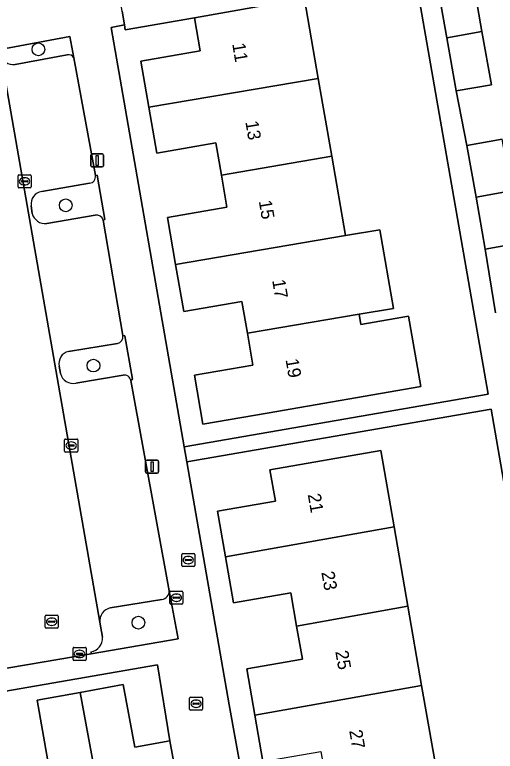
# Model space of a CAD drawing. Extents: x 162879 to 165540, y 384011 to 385181.
# Drawn here: x 164397.2 to 164434.1, y 384298.7 to 384355.3 of the extents above; entities that cross this region are included whole.
import ezdxf

# ---------------------------------------------------------------- set-up
doc = ezdxf.new("R2010")
doc.units = 0
for name, color, linetype in [('IMGEO_Boom', 7, 'Continuous'), ('IMGEO_Brandkraan', 7, 'Continuous'), ('IMGEO_Erf', 7, 'Continuous'), ('IMGEO_Groenvoorziening', 7, 'Continuous'), ('IMGEO_Kolk', 7, 'Continuous'), ('IMGEO_Lichtmast', 7, 'Continuous'), ('IMGEO_Pand', 7, 'Continuous'), ('IMGEO_Pand_nummerreeks', 7, 'Continuous'), ('IMGEO_Parkeervlak_open', 7, 'Continuous'), ('IMGEO_Rijbaan_lokaal_open', 7, 'Continuous'), ('IMGEO_Rioolput', 7, 'Continuous'), ('IMGEO_Voetpad_open', 7, 'Continuous')]:
    doc.layers.add(name, color=color, linetype=linetype)

msp = doc.modelspace()

# ---------------------------------------------------------------- linework, layer by layer
at = {"layer": 'IMGEO_Boom'}
for centre in [(164398.974, 384352.676), (164401.072, 384340.68), (164403.205, 384328.356), (164406.657, 384308.586)]:
    msp.add_circle(centre, 0.489, dxfattribs=at)
at = {"layer": 'IMGEO_Brandkraan'}
for p, q in [((164409.985, 384312.97), (164409.985, 384313.822)), ((164410.06, 384313.896), (164410.912, 384313.896)), ((164410.473, 384313.676), (164410.498, 384313.676)), ((164410.986, 384313.822), (164410.986, 384312.97)), ((164410.244, 384313.39), (164410.244, 384313.402)), ((164410.682, 384313.353), (164410.284, 384313.353)), ((164410.287, 384313.439), (164410.685, 384313.439)), ((164410.496, 384313.116), (164410.471, 384313.116)), ((164410.728, 384313.402), (164410.728, 384313.39)), ((164410.912, 384312.896), (164410.06, 384312.896))]:
    msp.add_line(p, q, dxfattribs=at)
for points in [[(164409.985, 384312.97), (164409.985, 384313.822)], [(164410.06, 384313.896), (164410.912, 384313.896)], [(164410.986, 384313.822), (164410.986, 384312.97)], [(164410.912, 384312.896), (164410.06, 384312.896)]]:
    msp.add_lwpolyline(points, dxfattribs=at)
for centre, radius, start, end in [((164410.062, 384313.82), 0.0765, 91.552, 178.448), ((164410.062, 384313.82), 0.0765, 91.552, 178.448), ((164410.91, 384313.82), 0.0765, 1.552, 88.448), ((164410.91, 384313.82), 0.0765, 1.552, 88.448), ((164410.284, 384313.399), 0.0403, 85.8775, 175.7526), ((164410.281, 384313.389), 0.0366, 178.938, 274.7102), ((164410.685, 384313.396), 0.043, 264.8664, 352.4533), ((164410.689, 384313.401), 0.0386, 1.7309, 96.639), ((164410.062, 384312.972), 0.0765, 181.552, 268.448), ((164410.062, 384312.972), 0.0765, 181.552, 268.448), ((164410.91, 384312.972), 0.0765, 271.552, 358.448), ((164410.91, 384312.972), 0.0765, 271.552, 358.448)]:
    msp.add_arc(centre, radius, start, end, dxfattribs=at)
for centre, major_axis, ratio, start_param, end_param in [((164410.472, 384313.396), (-0.387, 0.002), 0.722429, 4.712389, 7.853982), ((164410.497, 384313.396), (-0.39, 0.002), 0.717154, 1.570796, 4.712389)]:
    msp.add_ellipse(centre, major_axis=major_axis, ratio=ratio, start_param=start_param, end_param=end_param, dxfattribs=at)
at = {"layer": 'IMGEO_Erf'}
for points in [[(164437.796, 384419.563), (164418.945, 384416.206), (164420.46, 384407.021), (164423.662, 384407.549), (164424.313, 384403.599), (164424.929, 384399.862), (164421.828, 384399.351), (164422.604, 384394.646), (164425.806, 384395.174), (164426.45, 384391.265), (164427.073, 384387.487), (164423.871, 384386.959), (164429.656, 384357.452), (164432.361, 384357.93), (164433.049, 384354.039), (164433.771, 384349.957), (164431.065, 384349.478), (164431.891, 384345.293), (164434.597, 384345.771)], [(164419.404, 384356.572), (164420.466, 384350.445), (164421.505, 384344.448), (164422.561, 384338.352), (164425.214, 384338.805), (164426.247, 384332.754), (164423.609, 384332.304), (164423.744, 384331.525), (164427.407, 384332.16), (164428.346, 384326.741), (164416.538, 384324.695), (164411.611, 384323.841), (164410.956, 384327.616), (164415.454, 384328.396), (164415.03, 384330.84), (164414.607, 384333.284), (164410.137, 384332.51), (164409.51, 384336.125), (164408.884, 384339.738), (164413.461, 384340.531), (164413.033, 384343.002), (164412.604, 384345.474), (164408.072, 384344.688), (164407.459, 384348.225), (164406.847, 384351.761), (164411.405, 384352.551), (164410.961, 384355.109), (164405.643, 384354.187), (164405.58, 384354.553), (164404.558, 384354.356), (164410.18, 384322.105), (164433.529, 384326.151), (164427.964, 384358.055)], [(164436.006, 384337.798), (164433.301, 384337.32), (164434.074, 384332.409)], [(164416.224, 384297.92), (164415.607, 384301.478), (164414.991, 384305.036), (164419.255, 384305.775), (164418.813, 384308.328), (164418.37, 384310.882), (164413.96, 384310.118), (164413.349, 384313.642), (164412.739, 384317.164), (164417.182, 384317.934), (164416.763, 384320.348), (164425.283, 384321.824), (164426.302, 384315.942), (164427.358, 384309.845), (164428.414, 384303.751), (164429.469, 384297.664)]]:
    msp.add_lwpolyline(points, dxfattribs=at)
for points in [[(164433.76, 384324.997), (164410.382, 384320.946), (164413.637, 384302.275), (164417.296, 384282.019), (164417.846, 384278.843), (164430.273, 384281.063), (164440.954, 384282.971), (164440.48, 384285.76), (164439.24, 384293.058), (164436.835, 384292.641), (164436.538, 384294.354), (164438.948, 384294.771), (164436.393, 384309.805)], [(164398.87, 384302.612), (164402.18, 384303.222), (164405.491, 384303.832), (164406.382, 384298.997), (164409.066, 384299.492), (164408.129, 384305.35), (164365.905, 384298.004), (164366.979, 384292.173), (164372.506, 384293.191), (164375.472, 384293.738), (164374.652, 384298.186), (164378.212, 384298.843), (164381.776, 384299.5), (164382.639, 384294.818), (164385.148, 384295.281), (164387.656, 384295.743), (164386.774, 384300.527), (164390.265, 384301.17), (164393.757, 384301.814), (164394.641, 384297.019), (164397.17, 384297.485), (164399.698, 384297.951)]]:
    msp.add_lwpolyline(points, close=True, dxfattribs=at)
at = {"layer": 'IMGEO_Groenvoorziening'}
for points in [[(164401.706, 384352.033), (164401.385, 384353.652), (164396.025, 384352.665)], [(164397.181, 384351.521), (164401.191, 384352.246)], [(164403.961, 384339.533), (164404.067, 384339.597), (164403.484, 384342.99), (164403.349, 384342.964)], [(164402.907, 384342.376), (164399.226, 384341.75)], [(164398.417, 384340.647), (164398.489, 384340.063)], [(164399.62, 384339.282), (164403.326, 384339.916)], [(164406.076, 384327.196), (164406.197, 384327.314), (164405.606, 384330.656), (164405.468, 384330.661)], [(164405.049, 384330.065), (164401.286, 384329.443)], [(164400.578, 384328.304), (164400.668, 384327.734)], [(164401.843, 384327.002), (164405.481, 384327.609)], [(164403.025, 384306.34), (164403.033, 384306.195), (164409.71, 384307.344), (164409.028, 384311.031)], [(164408.467, 384310.374), (164404.494, 384309.715)], [(164403.691, 384308.62), (164403.894, 384307.457)]]:
    msp.add_lwpolyline(points, dxfattribs=at)
for centre, radius, start, end in [((164397.024, 384352.455), 0.947, 190.5078, 279.5506), ((164401.283, 384351.74), 0.514, 34.7178, 100.3429), ((164402.854, 384342.876), 0.503, 276.0479, 10.0877), ((164399.393, 384340.779), 0.985, 99.7728, 187.7105), ((164399.504, 384340.324), 1.048, 194.4069, 276.3399), ((164403.417, 384339.349), 0.575, 18.7124, 99.095), ((164404.944, 384330.584), 0.529, 281.4133, 8.3708), ((164401.491, 384328.526), 0.94, 102.6074, 193.6626), ((164401.651, 384328.003), 1.019, 195.302, 280.8539), ((164405.588, 384327.129), 0.492, 7.8774, 102.5922), ((164408.395, 384311.003), 0.633, 276.4879, 2.5254), ((164404.712, 384308.713), 1.026, 102.2914, 185.2009), ((164402.866, 384307.36), 1.032, 278.8362, 5.3996)]:
    msp.add_arc(centre, radius, start, end, dxfattribs=at)
at = {"layer": 'IMGEO_Kolk'}
for p, q in [((164397.409, 384342.098), (164397.409, 384342.95)), ((164397.484, 384343.024), (164398.336, 384343.024)), ((164397.711, 384342.567), (164398.109, 384342.567)), ((164397.897, 384342.804), (164397.922, 384342.804)), ((164398.41, 384342.95), (164398.41, 384342.098)), ((164398.336, 384342.024), (164397.484, 384342.024)), ((164397.668, 384342.518), (164397.668, 384342.53)), ((164398.106, 384342.481), (164397.708, 384342.481)), ((164397.92, 384342.244), (164397.895, 384342.244)), ((164398.152, 384342.53), (164398.152, 384342.518)), ((164400.991, 384321.782), (164400.991, 384322.634)), ((164401.066, 384322.708), (164401.918, 384322.708)), ((164401.25, 384322.202), (164401.25, 384322.214)), ((164401.688, 384322.165), (164401.29, 384322.165)), ((164401.293, 384322.251), (164401.691, 384322.251)), ((164401.479, 384322.488), (164401.504, 384322.488)), ((164401.734, 384322.214), (164401.734, 384322.202)), ((164401.992, 384322.634), (164401.992, 384321.782)), ((164401.918, 384321.708), (164401.066, 384321.708)), ((164401.502, 384321.928), (164401.477, 384321.928)), ((164401.633, 384305.759), (164401.633, 384306.611)), ((164401.708, 384306.685), (164402.56, 384306.685)), ((164402.121, 384306.465), (164402.146, 384306.465)), ((164402.634, 384306.611), (164402.634, 384305.759)), ((164401.892, 384306.179), (164401.892, 384306.191)), ((164402.33, 384306.142), (164401.932, 384306.142)), ((164401.935, 384306.228), (164402.333, 384306.228)), ((164402.144, 384305.905), (164402.119, 384305.905)), ((164402.376, 384306.191), (164402.376, 384306.179)), ((164402.56, 384305.685), (164401.708, 384305.685)), ((164410.585, 384301.923), (164410.585, 384302.775)), ((164410.66, 384302.849), (164411.512, 384302.849)), ((164410.844, 384302.343), (164410.844, 384302.355)), ((164410.887, 384302.392), (164411.285, 384302.392)), ((164411.073, 384302.629), (164411.098, 384302.629)), ((164411.328, 384302.355), (164411.328, 384302.343)), ((164411.586, 384302.775), (164411.586, 384301.923)), ((164411.512, 384301.849), (164410.66, 384301.849)), ((164411.282, 384302.306), (164410.884, 384302.306)), ((164411.096, 384302.069), (164411.071, 384302.069))]:
    msp.add_line(p, q, dxfattribs=at)
for points in [[(164397.409, 384342.098), (164397.409, 384342.95)], [(164397.484, 384343.024), (164398.336, 384343.024)], [(164398.41, 384342.95), (164398.41, 384342.098)], [(164398.336, 384342.024), (164397.484, 384342.024)], [(164400.991, 384321.782), (164400.991, 384322.634)], [(164401.066, 384322.708), (164401.918, 384322.708)], [(164401.992, 384322.634), (164401.992, 384321.782)], [(164401.918, 384321.708), (164401.066, 384321.708)], [(164401.633, 384305.759), (164401.633, 384306.611)], [(164401.708, 384306.685), (164402.56, 384306.685)], [(164402.634, 384306.611), (164402.634, 384305.759)], [(164402.56, 384305.685), (164401.708, 384305.685)], [(164410.585, 384301.923), (164410.585, 384302.775)], [(164410.66, 384302.849), (164411.512, 384302.849)], [(164411.586, 384302.775), (164411.586, 384301.923)], [(164411.512, 384301.849), (164410.66, 384301.849)]]:
    msp.add_lwpolyline(points, dxfattribs=at)
for centre, radius, start, end in [((164397.486, 384342.948), 0.0765, 91.552, 178.448), ((164397.486, 384342.948), 0.0765, 91.552, 178.448), ((164397.708, 384342.527), 0.0403, 85.8775, 175.7526), ((164398.113, 384342.529), 0.0386, 1.7309, 96.639), ((164398.334, 384342.948), 0.0765, 1.552, 88.448), ((164398.334, 384342.948), 0.0765, 1.552, 88.448), ((164397.486, 384342.1), 0.0765, 181.552, 268.448), ((164397.486, 384342.1), 0.0765, 181.552, 268.448), ((164397.705, 384342.517), 0.0366, 178.938, 274.7102), ((164398.109, 384342.524), 0.043, 264.8664, 352.4533), ((164398.334, 384342.1), 0.0765, 271.552, 358.448), ((164398.334, 384342.1), 0.0765, 271.552, 358.448), ((164401.068, 384322.632), 0.0765, 91.552, 178.448), ((164401.068, 384322.632), 0.0765, 91.552, 178.448), ((164401.29, 384322.211), 0.0403, 85.8775, 175.7526), ((164401.287, 384322.201), 0.0366, 178.938, 274.7102), ((164401.691, 384322.208), 0.043, 264.8664, 352.4533), ((164401.695, 384322.213), 0.0386, 1.7309, 96.639), ((164401.916, 384322.632), 0.0765, 1.552, 88.448), ((164401.916, 384322.632), 0.0765, 1.552, 88.448), ((164401.068, 384321.784), 0.0765, 181.552, 268.448), ((164401.068, 384321.784), 0.0765, 181.552, 268.448), ((164401.916, 384321.784), 0.0765, 271.552, 358.448), ((164401.916, 384321.784), 0.0765, 271.552, 358.448), ((164401.71, 384306.609), 0.0765, 91.552, 178.448), ((164401.71, 384306.609), 0.0765, 91.552, 178.448), ((164402.558, 384306.609), 0.0765, 1.552, 88.448), ((164402.558, 384306.609), 0.0765, 1.552, 88.448), ((164401.71, 384305.761), 0.0765, 181.552, 268.448), ((164401.71, 384305.761), 0.0765, 181.552, 268.448), ((164401.932, 384306.188), 0.0403, 85.8775, 175.7526), ((164401.929, 384306.178), 0.0366, 178.938, 274.7102), ((164402.333, 384306.185), 0.043, 264.8664, 352.4533), ((164402.337, 384306.19), 0.0386, 1.7309, 96.639), ((164402.558, 384305.761), 0.0765, 271.552, 358.448), ((164402.558, 384305.761), 0.0765, 271.552, 358.448), ((164410.662, 384302.773), 0.0765, 91.552, 178.448), ((164410.662, 384302.773), 0.0765, 91.552, 178.448), ((164410.884, 384302.352), 0.0403, 85.8775, 175.7526), ((164410.881, 384302.342), 0.0366, 178.938, 274.7102), ((164411.285, 384302.349), 0.043, 264.8664, 352.4533), ((164411.289, 384302.354), 0.0386, 1.7309, 96.639), ((164411.51, 384302.773), 0.0765, 1.552, 88.448), ((164411.51, 384302.773), 0.0765, 1.552, 88.448), ((164410.662, 384301.925), 0.0765, 181.552, 268.448), ((164410.662, 384301.925), 0.0765, 181.552, 268.448), ((164411.51, 384301.925), 0.0765, 271.552, 358.448), ((164411.51, 384301.925), 0.0765, 271.552, 358.448)]:
    msp.add_arc(centre, radius, start, end, dxfattribs=at)
for centre, major_axis, ratio, start_param, end_param in [((164397.896, 384342.524), (-0.387, 0.002), 0.722429, 4.712389, 7.853982), ((164397.921, 384342.524), (-0.39, 0.002), 0.717154, 1.570796, 4.712389), ((164401.478, 384322.208), (-0.387, 0.002), 0.722429, 4.712389, 7.853982), ((164401.503, 384322.208), (-0.39, 0.002), 0.717154, 1.570796, 4.712389), ((164402.12, 384306.185), (-0.387, 0.002), 0.722429, 4.712389, 7.853982), ((164402.145, 384306.185), (-0.39, 0.002), 0.717154, 1.570796, 4.712389), ((164411.072, 384302.349), (-0.387, 0.002), 0.722429, 4.712389, 7.853982), ((164411.097, 384302.349), (-0.39, 0.002), 0.717154, 1.570796, 4.712389)]:
    msp.add_ellipse(centre, major_axis=major_axis, ratio=ratio, start_param=start_param, end_param=end_param, dxfattribs=at)
at = {"layer": 'IMGEO_Lichtmast'}
for p, q in [((164402.992, 384343.729), (164402.992, 384344.529)), ((164402.992, 384344.529), (164402.992, 384343.729)), ((164403.092, 384344.629), (164403.882, 384344.629)), ((164403.882, 384344.629), (164403.092, 384344.629)), ((164403.982, 384344.529), (164403.982, 384343.729)), ((164403.982, 384343.729), (164403.982, 384344.529)), ((164403.882, 384343.629), (164403.092, 384343.629)), ((164403.092, 384343.629), (164403.882, 384343.629)), ((164407.308, 384321.085), (164408.098, 384321.085)), ((164408.098, 384321.085), (164407.308, 384321.085)), ((164407.208, 384320.185), (164407.208, 384320.985)), ((164407.208, 384320.985), (164407.208, 384320.185)), ((164408.198, 384320.985), (164408.198, 384320.185)), ((164408.198, 384320.185), (164408.198, 384320.985)), ((164408.098, 384320.085), (164407.308, 384320.085)), ((164407.308, 384320.085), (164408.098, 384320.085))]:
    msp.add_line(p, q, dxfattribs=at)
for points in [[(164403.412, 384344.504), (164403.562, 384344.504), (164403.562, 384343.754), (164403.412, 384343.754), (164403.412, 384344.504)], [(164407.628, 384320.96), (164407.778, 384320.96), (164407.778, 384320.21), (164407.628, 384320.21), (164407.628, 384320.96)]]:
    msp.add_lwpolyline(points, dxfattribs=at)
for centre, start, end in [((164403.092, 384344.529), 90, 180), ((164403.092, 384344.529), 90, 180), ((164403.882, 384344.529), 0, 90), ((164403.882, 384344.529), 360, 90), ((164403.092, 384343.729), 180, 270), ((164403.092, 384343.729), 180, 270), ((164403.882, 384343.729), 270, 0), ((164403.882, 384343.729), 270, 0), ((164407.308, 384320.985), 90, 180), ((164407.308, 384320.985), 90, 180), ((164408.098, 384320.985), 0, 90), ((164408.098, 384320.985), 360, 90), ((164407.308, 384320.185), 180, 270), ((164407.308, 384320.185), 180, 270), ((164408.098, 384320.185), 270, 0), ((164408.098, 384320.185), 270, 0)]:
    msp.add_arc(centre, 0.1, start, end, dxfattribs=at)
at = {"layer": 'IMGEO_Pand'}
for points in [[(164433.049, 384354.039), (164432.361, 384357.93), (164429.656, 384357.452), (164430.342, 384353.57)], [(164420.466, 384350.445), (164419.404, 384356.572), (164415.888, 384355.963), (164410.961, 384355.109), (164411.405, 384352.551), (164406.847, 384351.761), (164407.459, 384348.225)], [(164433.049, 384354.039), (164430.342, 384353.57), (164431.065, 384349.478), (164433.771, 384349.957)], [(164421.505, 384344.448), (164420.466, 384350.445), (164407.459, 384348.225), (164408.072, 384344.688), (164412.604, 384345.474), (164413.033, 384343.002)], [(164432.594, 384341.317), (164435.301, 384341.786), (164434.597, 384345.771), (164431.891, 384345.293)], [(164421.505, 384344.448), (164413.033, 384343.002), (164413.461, 384340.531), (164408.884, 384339.738), (164409.51, 384336.125), (164422.561, 384338.352)], [(164432.594, 384341.317), (164433.301, 384337.32), (164436.006, 384337.798), (164435.301, 384341.786)], [(164425.214, 384338.805), (164422.561, 384338.352), (164409.51, 384336.125), (164410.137, 384332.51), (164414.607, 384333.284), (164415.03, 384330.84), (164423.609, 384332.304), (164426.247, 384332.754)], [(164415.03, 384330.84), (164415.454, 384328.396), (164410.956, 384327.616), (164411.611, 384323.841), (164416.538, 384324.695), (164428.346, 384326.741), (164427.407, 384332.16), (164423.744, 384331.525), (164423.609, 384332.304)], [(164413.349, 384313.642), (164426.302, 384315.942), (164425.283, 384321.824), (164416.763, 384320.348), (164417.182, 384317.934), (164412.739, 384317.164)], [(164427.358, 384309.845), (164426.302, 384315.942), (164413.349, 384313.642), (164413.96, 384310.118), (164418.37, 384310.882), (164418.813, 384308.328)], [(164427.358, 384309.845), (164418.813, 384308.328), (164419.255, 384305.775), (164414.991, 384305.036), (164415.607, 384301.478), (164428.414, 384303.751)], [(164402.18, 384303.222), (164404.586, 384290.17), (164410.581, 384291.275), (164409.066, 384299.492), (164406.382, 384298.997), (164405.491, 384303.832)], [(164429.469, 384297.664), (164428.414, 384303.751), (164415.607, 384301.478), (164416.224, 384297.92), (164420.664, 384298.689), (164421.099, 384296.178)], [(164402.18, 384303.222), (164398.87, 384302.612), (164399.698, 384297.951), (164397.17, 384297.485), (164398.718, 384289.088), (164404.586, 384290.17)]]:
    msp.add_lwpolyline(points, close=True, dxfattribs=at)
at = {"layer": 'IMGEO_Parkeervlak_open'}
for points in [[(164396.093, 384352.282), (164403.691, 384308.62)], [(164401.191, 384352.246), (164397.181, 384351.521)], [(164403.349, 384342.964), (164401.706, 384352.033)], [(164399.226, 384341.75), (164402.907, 384342.376)], [(164398.489, 384340.063), (164398.417, 384340.647)], [(164403.326, 384339.916), (164399.62, 384339.282)], [(164405.468, 384330.661), (164403.961, 384339.533)], [(164401.286, 384329.443), (164405.049, 384330.065)], [(164400.668, 384327.734), (164400.578, 384328.304)], [(164405.481, 384327.609), (164401.843, 384327.002)], [(164409.028, 384311.031), (164406.076, 384327.196)], [(164404.494, 384309.715), (164408.467, 384310.374)]]:
    msp.add_lwpolyline(points, dxfattribs=at)
for centre, radius, start, end in [((164397.024, 384352.455), 0.947, 190.5078, 279.5506), ((164401.283, 384351.74), 0.514, 34.7178, 100.3429), ((164402.854, 384342.876), 0.503, 276.0479, 10.0877), ((164399.393, 384340.779), 0.985, 99.7728, 187.7105), ((164399.504, 384340.324), 1.048, 194.4069, 276.3399), ((164403.417, 384339.349), 0.575, 18.7124, 99.095), ((164404.944, 384330.584), 0.529, 281.4133, 8.3708), ((164401.491, 384328.526), 0.94, 102.6074, 193.6626), ((164401.651, 384328.003), 1.019, 195.302, 280.8539), ((164405.588, 384327.129), 0.492, 7.8774, 102.5922), ((164408.395, 384311.003), 0.633, 276.4879, 2.5254), ((164404.712, 384308.713), 1.026, 102.2914, 185.2009)]:
    msp.add_arc(centre, radius, start, end, dxfattribs=at)
at = {"layer": 'IMGEO_Rijbaan_lokaal_open'}
for points in [[(164403.894, 384307.457), (164403.691, 384308.62), (164396.093, 384352.282)], [(164392.082, 384309.573), (164390.744, 384309.179), (164373.121, 384306.113), (164368.583, 384305.341), (164369.425, 384300.48), (164403.033, 384306.195), (164403.025, 384306.34)]]:
    msp.add_lwpolyline(points, dxfattribs=at)
msp.add_arc((164402.866, 384307.36), 1.032, 278.8362, 5.3996, dxfattribs=at)
at = {"layer": 'IMGEO_Rioolput'}
for p, q in [((164409.074, 384310.078), (164409.074, 384310.93)), ((164409.149, 384311.004), (164410.001, 384311.004)), ((164410.075, 384310.93), (164410.075, 384310.078)), ((164409.333, 384310.498), (164409.333, 384310.51)), ((164409.771, 384310.461), (164409.373, 384310.461)), ((164409.376, 384310.547), (164409.774, 384310.547)), ((164409.562, 384310.784), (164409.587, 384310.784)), ((164409.817, 384310.51), (164409.817, 384310.498)), ((164410.001, 384310.004), (164409.149, 384310.004)), ((164409.585, 384310.224), (164409.56, 384310.224)), ((164399.57, 384309.157), (164400.422, 384309.157)), ((164399.495, 384308.231), (164399.495, 384309.083)), ((164399.754, 384308.651), (164399.754, 384308.663)), ((164400.192, 384308.614), (164399.794, 384308.614)), ((164399.797, 384308.7), (164400.195, 384308.7)), ((164399.983, 384308.937), (164400.008, 384308.937)), ((164400.238, 384308.663), (164400.238, 384308.651)), ((164400.496, 384309.083), (164400.496, 384308.231)), ((164400.422, 384308.157), (164399.57, 384308.157)), ((164400.006, 384308.377), (164399.981, 384308.377))]:
    msp.add_line(p, q, dxfattribs=at)
for points in [[(164409.074, 384310.078), (164409.074, 384310.93)], [(164409.149, 384311.004), (164410.001, 384311.004)], [(164410.075, 384310.93), (164410.075, 384310.078)], [(164410.001, 384310.004), (164409.149, 384310.004)], [(164399.57, 384309.157), (164400.422, 384309.157)], [(164399.495, 384308.231), (164399.495, 384309.083)], [(164400.496, 384309.083), (164400.496, 384308.231)], [(164400.422, 384308.157), (164399.57, 384308.157)]]:
    msp.add_lwpolyline(points, dxfattribs=at)
for centre, radius, start, end in [((164409.151, 384310.928), 0.0765, 91.552, 178.448), ((164409.151, 384310.928), 0.0765, 91.552, 178.448), ((164409.999, 384310.928), 0.0765, 1.552, 88.448), ((164409.999, 384310.928), 0.0765, 1.552, 88.448), ((164409.373, 384310.507), 0.0403, 85.8775, 175.7526), ((164409.37, 384310.497), 0.0366, 178.938, 274.7102), ((164409.774, 384310.504), 0.043, 264.8664, 352.4533), ((164409.778, 384310.509), 0.0386, 1.7309, 96.639), ((164409.151, 384310.08), 0.0765, 181.552, 268.448), ((164409.151, 384310.08), 0.0765, 181.552, 268.448), ((164409.999, 384310.08), 0.0765, 271.552, 358.448), ((164409.999, 384310.08), 0.0765, 271.552, 358.448), ((164399.572, 384309.081), 0.0765, 91.552, 178.448), ((164399.572, 384309.081), 0.0765, 91.552, 178.448), ((164400.42, 384309.081), 0.0765, 1.552, 88.448), ((164400.42, 384309.081), 0.0765, 1.552, 88.448), ((164399.794, 384308.66), 0.0403, 85.8775, 175.7526), ((164399.791, 384308.65), 0.0366, 178.938, 274.7102), ((164400.195, 384308.657), 0.043, 264.8664, 352.4533), ((164400.199, 384308.662), 0.0386, 1.7309, 96.639), ((164399.572, 384308.233), 0.0765, 181.552, 268.448), ((164399.572, 384308.233), 0.0765, 181.552, 268.448), ((164400.42, 384308.233), 0.0765, 271.552, 358.448), ((164400.42, 384308.233), 0.0765, 271.552, 358.448)]:
    msp.add_arc(centre, radius, start, end, dxfattribs=at)
for centre, major_axis, ratio, start_param, end_param in [((164409.561, 384310.504), (-0.387, 0.002), 0.722429, 4.712389, 7.853982), ((164409.586, 384310.504), (-0.39, 0.002), 0.717154, 1.570796, 4.712389), ((164399.982, 384308.657), (-0.387, 0.002), 0.722429, 4.712389, 7.853982), ((164400.007, 384308.657), (-0.39, 0.002), 0.717154, 1.570796, 4.712389)]:
    msp.add_ellipse(centre, major_axis=major_axis, ratio=ratio, start_param=start_param, end_param=end_param, dxfattribs=at)
at = {"layer": 'IMGEO_Voetpad_open'}
for points in [[(164434.074, 384332.409), (164433.301, 384337.32), (164432.594, 384341.317), (164431.891, 384345.293), (164431.065, 384349.478), (164430.342, 384353.57), (164429.656, 384357.452), (164423.871, 384386.959), (164423.25, 384390.728), (164422.604, 384394.646), (164421.828, 384399.351)], [(164366.037, 384291.76), (164367.024, 384291.93), (164366.979, 384292.173), (164365.905, 384298.004), (164408.129, 384305.35), (164409.066, 384299.492), (164410.581, 384291.275), (164412.318, 384281.098), (164417.296, 384282.019), (164413.637, 384302.275), (164410.382, 384320.946), (164410.18, 384322.105), (164404.558, 384354.356), (164405.58, 384354.553), (164405.399, 384355.616), (164400.073, 384386.92)], [(164395.04, 384358.184), (164395.235, 384357.092), (164395.9, 384353.362), (164396.025, 384352.665), (164401.385, 384353.652), (164401.706, 384352.033), (164403.349, 384342.964), (164403.484, 384342.99), (164404.067, 384339.597), (164403.961, 384339.533), (164405.468, 384330.661), (164405.606, 384330.656), (164406.197, 384327.314), (164406.076, 384327.196), (164409.028, 384311.031), (164409.71, 384307.344), (164403.033, 384306.195), (164369.425, 384300.48), (164368.07, 384300.23)], [(164427.964, 384358.055), (164433.529, 384326.151), (164410.18, 384322.105), (164410.382, 384320.946), (164433.76, 384324.997), (164436.393, 384309.805)], [(164405.399, 384355.616), (164405.58, 384354.553), (164405.643, 384354.187), (164410.961, 384355.109), (164415.888, 384355.963)]]:
    msp.add_lwpolyline(points, dxfattribs=at)

# ---------------------------------------------------------------- texts
at = {"layer": 'IMGEO_Pand_nummerreeks'}
for s, rotation, p in [('11', 279.5826, (164413.857, 384353.092)), ('13', 279.5826, (164414.868, 384347.107)), ('15', 279.5826, (164415.897, 384341.01)), ('17', 279.5854, (164416.926, 384334.912)), ('19', 279.5826, (164417.956, 384328.814)), ('21', 279.9489, (164419.657, 384318.44)), ('23', 279.9489, (164420.705, 384312.458)), ('25', 279.9489, (164421.774, 384306.366)), ('27', 279.9489, (164422.843, 384300.273))]:
    msp.add_text(s, height=1, rotation=rotation, dxfattribs=at).set_placement(p)

doc.saveas('drawing.dxf')
